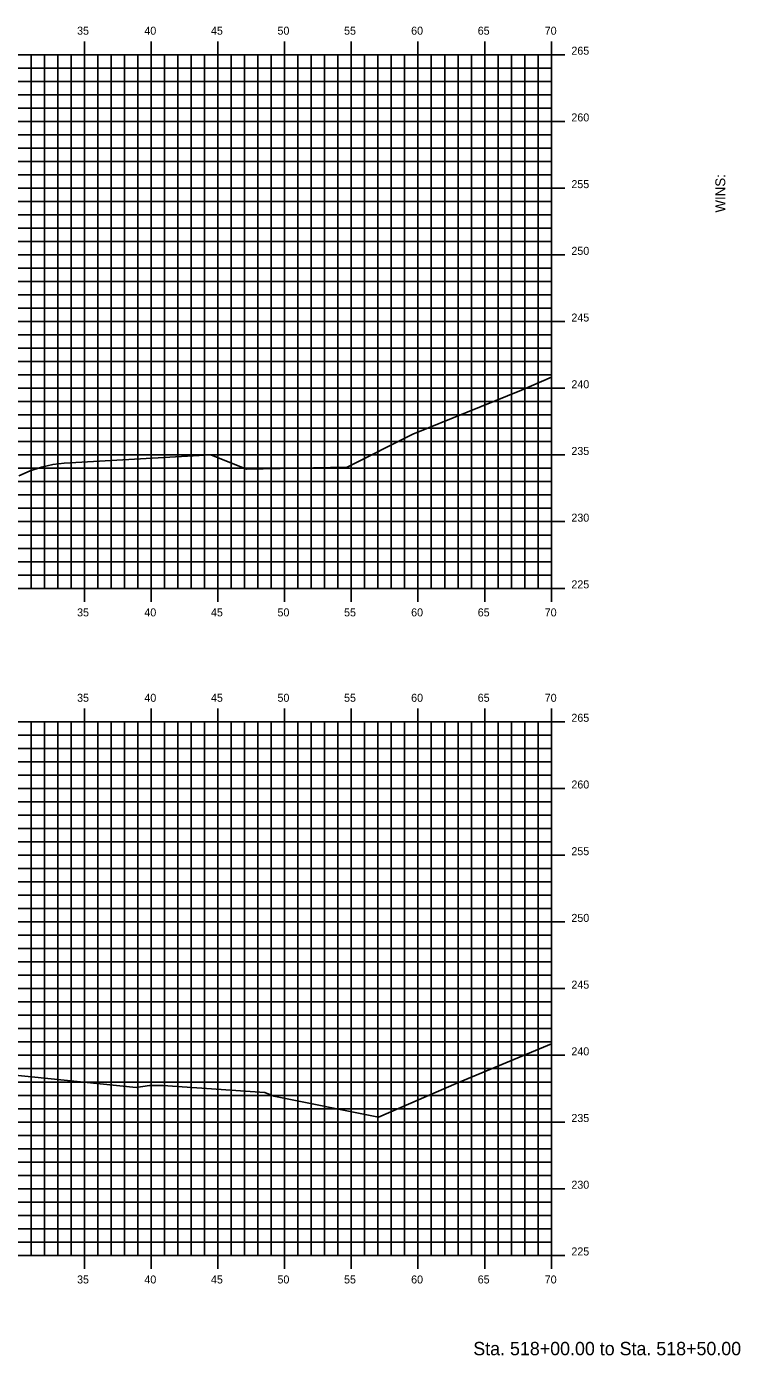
# Model space of a CAD drawing. Extents: x 1170543 to 1177585, y 609599 to 610623.
# Drawn here: x 1174205.2 to 1174258.7, y 610270.3 to 610369.9 of the extents above; entities that cross this region are included whole.
import ezdxf

# ---------------------------------------------------------------- set-up
doc = ezdxf.new("R2010")
doc.units = 0
for name, color, linetype in [('BORDER', 7, 'Continuous'), ('H_V ANNOTATION', 7, 'Continuous'), ('MAJOR', 7, 'Continuous'), ('MINOR', 7, 'Continuous'), ('S_Roadway_Centerline', 7, 'Continuous')]:
    doc.layers.add(name, color=color, linetype=linetype)

msp = doc.modelspace()

# ---------------------------------------------------------------- linework, layer by layer
at = {"layer": 'MAJOR'}
for p, q in [((1174209.576, 610368.803), (1174209.576, 610367.801)), ((1174214.576, 610368.803), (1174214.576, 610367.801)), ((1174219.576, 610368.803), (1174219.576, 610367.801)), ((1174224.576, 610368.803), (1174224.576, 610367.801)), ((1174229.576, 610368.803), (1174229.576, 610367.801)), ((1174234.576, 610368.803), (1174234.576, 610367.801)), ((1174239.576, 610368.803), (1174239.576, 610367.801)), ((1174244.576, 610368.803), (1174244.576, 610367.801)), ((1174104.576, 610367.801), (1174244.576, 610367.801)), ((1174104.576, 610367.801), (1174244.576, 610367.801)), ((1174209.576, 610327.801), (1174209.576, 610367.801)), ((1174214.576, 610327.801), (1174214.576, 610367.801)), ((1174219.576, 610327.801), (1174219.576, 610367.801)), ((1174224.576, 610327.801), (1174224.576, 610367.801)), ((1174229.576, 610327.801), (1174229.576, 610367.801)), ((1174234.576, 610327.801), (1174234.576, 610367.801)), ((1174239.576, 610327.801), (1174239.576, 610367.801)), ((1174245.578, 610367.801), (1174243.574, 610367.801)), ((1174244.576, 610327.801), (1174244.576, 610367.801)), ((1174244.576, 610327.801), (1174244.576, 610367.801)), ((1174104.576, 610362.801), (1174244.576, 610362.801)), ((1174245.578, 610362.801), (1174243.574, 610362.801)), ((1174104.576, 610357.801), (1174244.576, 610357.801)), ((1174245.578, 610357.801), (1174243.574, 610357.801)), ((1174104.576, 610352.801), (1174244.576, 610352.801)), ((1174245.578, 610352.801), (1174243.574, 610352.801)), ((1174104.576, 610347.801), (1174244.576, 610347.801)), ((1174245.578, 610347.801), (1174243.574, 610347.801)), ((1174104.576, 610342.801), (1174244.576, 610342.801)), ((1174245.578, 610342.801), (1174243.574, 610342.801)), ((1174104.576, 610337.801), (1174244.576, 610337.801)), ((1174245.578, 610337.801), (1174243.574, 610337.801)), ((1174104.576, 610332.801), (1174244.576, 610332.801)), ((1174245.578, 610332.801), (1174243.574, 610332.801)), ((1174104.576, 610327.801), (1174244.576, 610327.801)), ((1174104.576, 610327.801), (1174244.576, 610327.801)), ((1174209.576, 610326.799), (1174209.576, 610327.801)), ((1174214.576, 610326.799), (1174214.576, 610327.801)), ((1174219.576, 610326.799), (1174219.576, 610327.801)), ((1174224.576, 610326.799), (1174224.576, 610327.801)), ((1174229.576, 610326.799), (1174229.576, 610327.801)), ((1174234.576, 610326.799), (1174234.576, 610327.801)), ((1174239.576, 610326.799), (1174239.576, 610327.801)), ((1174245.578, 610327.801), (1174243.574, 610327.801)), ((1174244.576, 610326.799), (1174244.576, 610327.801)), ((1174209.576, 610318.803), (1174209.576, 610317.801)), ((1174214.576, 610318.803), (1174214.576, 610317.801)), ((1174219.576, 610318.803), (1174219.576, 610317.801)), ((1174224.576, 610318.803), (1174224.576, 610317.801)), ((1174229.576, 610318.803), (1174229.576, 610317.801)), ((1174234.576, 610318.803), (1174234.576, 610317.801)), ((1174239.576, 610318.803), (1174239.576, 610317.801)), ((1174244.576, 610318.803), (1174244.576, 610317.801)), ((1174104.576, 610317.801), (1174244.576, 610317.801)), ((1174104.576, 610317.801), (1174244.576, 610317.801)), ((1174209.576, 610277.801), (1174209.576, 610317.801)), ((1174214.576, 610277.801), (1174214.576, 610317.801)), ((1174219.576, 610277.801), (1174219.576, 610317.801)), ((1174224.576, 610277.801), (1174224.576, 610317.801)), ((1174229.576, 610277.801), (1174229.576, 610317.801)), ((1174234.576, 610277.801), (1174234.576, 610317.801)), ((1174239.576, 610277.801), (1174239.576, 610317.801)), ((1174245.578, 610317.801), (1174243.574, 610317.801)), ((1174244.576, 610277.801), (1174244.576, 610317.801)), ((1174244.576, 610277.801), (1174244.576, 610317.801)), ((1174104.576, 610312.801), (1174244.576, 610312.801)), ((1174245.578, 610312.801), (1174243.574, 610312.801)), ((1174104.576, 610307.801), (1174244.576, 610307.801)), ((1174245.578, 610307.801), (1174243.574, 610307.801)), ((1174104.576, 610302.801), (1174244.576, 610302.801)), ((1174245.578, 610302.801), (1174243.574, 610302.801)), ((1174104.576, 610297.801), (1174244.576, 610297.801)), ((1174245.578, 610297.801), (1174243.574, 610297.801)), ((1174104.576, 610292.801), (1174244.576, 610292.801)), ((1174245.578, 610292.801), (1174243.574, 610292.801)), ((1174104.576, 610287.801), (1174244.576, 610287.801)), ((1174245.578, 610287.801), (1174243.574, 610287.801)), ((1174104.576, 610282.801), (1174244.576, 610282.801)), ((1174245.578, 610282.801), (1174243.574, 610282.801)), ((1174104.576, 610277.801), (1174244.576, 610277.801)), ((1174104.576, 610277.801), (1174244.576, 610277.801)), ((1174209.576, 610276.799), (1174209.576, 610277.801)), ((1174214.576, 610276.799), (1174214.576, 610277.801)), ((1174219.576, 610276.799), (1174219.576, 610277.801)), ((1174224.576, 610276.799), (1174224.576, 610277.801)), ((1174229.576, 610276.799), (1174229.576, 610277.801)), ((1174234.576, 610276.799), (1174234.576, 610277.801)), ((1174239.576, 610276.799), (1174239.576, 610277.801)), ((1174245.578, 610277.801), (1174243.574, 610277.801)), ((1174244.576, 610276.799), (1174244.576, 610277.801))]:
    msp.add_line(p, q, dxfattribs=at)
at = {"layer": 'MINOR'}
for p, q in [((1174205.576, 610327.801), (1174205.576, 610367.801)), ((1174206.576, 610327.801), (1174206.576, 610367.801)), ((1174207.576, 610327.801), (1174207.576, 610367.801)), ((1174208.576, 610327.801), (1174208.576, 610367.801)), ((1174210.576, 610327.801), (1174210.576, 610367.801)), ((1174211.576, 610327.801), (1174211.576, 610367.801)), ((1174212.576, 610327.801), (1174212.576, 610367.801)), ((1174213.576, 610327.801), (1174213.576, 610367.801)), ((1174215.576, 610327.801), (1174215.576, 610367.801)), ((1174216.576, 610327.801), (1174216.576, 610367.801)), ((1174217.576, 610327.801), (1174217.576, 610367.801)), ((1174218.576, 610327.801), (1174218.576, 610367.801)), ((1174220.576, 610327.801), (1174220.576, 610367.801)), ((1174221.576, 610327.801), (1174221.576, 610367.801)), ((1174222.576, 610327.801), (1174222.576, 610367.801)), ((1174223.576, 610327.801), (1174223.576, 610367.801)), ((1174225.576, 610327.801), (1174225.576, 610367.801)), ((1174226.576, 610327.801), (1174226.576, 610367.801)), ((1174227.576, 610327.801), (1174227.576, 610367.801)), ((1174228.576, 610327.801), (1174228.576, 610367.801)), ((1174230.576, 610327.801), (1174230.576, 610367.801)), ((1174231.576, 610327.801), (1174231.576, 610367.801)), ((1174232.576, 610327.801), (1174232.576, 610367.801)), ((1174233.576, 610327.801), (1174233.576, 610367.801)), ((1174235.576, 610327.801), (1174235.576, 610367.801)), ((1174236.576, 610327.801), (1174236.576, 610367.801)), ((1174237.576, 610327.801), (1174237.576, 610367.801)), ((1174238.576, 610327.801), (1174238.576, 610367.801)), ((1174240.576, 610327.801), (1174240.576, 610367.801)), ((1174241.576, 610327.801), (1174241.576, 610367.801)), ((1174242.576, 610327.801), (1174242.576, 610367.801)), ((1174243.576, 610327.801), (1174243.576, 610367.801)), ((1174104.576, 610366.801), (1174244.576, 610366.801)), ((1174244.576, 610366.801), (1174243.574, 610366.801)), ((1174104.576, 610365.801), (1174244.576, 610365.801)), ((1174244.576, 610365.801), (1174243.574, 610365.801)), ((1174104.576, 610364.801), (1174244.576, 610364.801)), ((1174244.576, 610364.801), (1174243.574, 610364.801)), ((1174104.576, 610363.801), (1174244.576, 610363.801)), ((1174244.576, 610363.801), (1174243.574, 610363.801)), ((1174104.576, 610361.801), (1174244.576, 610361.801)), ((1174244.576, 610361.801), (1174243.574, 610361.801)), ((1174104.576, 610360.801), (1174244.576, 610360.801)), ((1174244.576, 610360.801), (1174243.574, 610360.801)), ((1174104.576, 610359.801), (1174244.576, 610359.801)), ((1174244.576, 610359.801), (1174243.574, 610359.801)), ((1174104.576, 610358.801), (1174244.576, 610358.801)), ((1174244.576, 610358.801), (1174243.574, 610358.801)), ((1174104.576, 610356.801), (1174244.576, 610356.801)), ((1174244.576, 610356.801), (1174243.574, 610356.801)), ((1174104.576, 610355.801), (1174244.576, 610355.801)), ((1174244.576, 610355.801), (1174243.574, 610355.801)), ((1174104.576, 610354.801), (1174244.576, 610354.801)), ((1174244.576, 610354.801), (1174243.574, 610354.801)), ((1174104.576, 610353.801), (1174244.576, 610353.801)), ((1174244.576, 610353.801), (1174243.574, 610353.801)), ((1174104.576, 610351.801), (1174244.576, 610351.801)), ((1174244.576, 610351.801), (1174243.574, 610351.801)), ((1174104.576, 610350.801), (1174244.576, 610350.801)), ((1174244.576, 610350.801), (1174243.574, 610350.801)), ((1174104.576, 610349.801), (1174244.576, 610349.801)), ((1174244.576, 610349.801), (1174243.574, 610349.801)), ((1174104.576, 610348.801), (1174244.576, 610348.801)), ((1174244.576, 610348.801), (1174243.574, 610348.801)), ((1174104.576, 610346.801), (1174244.576, 610346.801)), ((1174244.576, 610346.801), (1174243.574, 610346.801)), ((1174104.576, 610345.801), (1174244.576, 610345.801)), ((1174244.576, 610345.801), (1174243.574, 610345.801)), ((1174104.576, 610344.801), (1174244.576, 610344.801)), ((1174244.576, 610344.801), (1174243.574, 610344.801)), ((1174104.576, 610343.801), (1174244.576, 610343.801)), ((1174244.576, 610343.801), (1174243.574, 610343.801)), ((1174104.576, 610341.801), (1174244.576, 610341.801)), ((1174244.576, 610341.801), (1174243.574, 610341.801)), ((1174104.576, 610340.801), (1174244.576, 610340.801)), ((1174244.576, 610340.801), (1174243.574, 610340.801)), ((1174104.576, 610339.801), (1174244.576, 610339.801)), ((1174244.576, 610339.801), (1174243.574, 610339.801)), ((1174104.576, 610338.801), (1174244.576, 610338.801)), ((1174244.576, 610338.801), (1174243.574, 610338.801)), ((1174104.576, 610336.801), (1174244.576, 610336.801)), ((1174244.576, 610336.801), (1174243.574, 610336.801)), ((1174104.576, 610335.801), (1174244.576, 610335.801)), ((1174244.576, 610335.801), (1174243.574, 610335.801)), ((1174104.576, 610334.801), (1174244.576, 610334.801)), ((1174244.576, 610334.801), (1174243.574, 610334.801)), ((1174104.576, 610333.801), (1174244.576, 610333.801)), ((1174244.576, 610333.801), (1174243.574, 610333.801)), ((1174104.576, 610331.801), (1174244.576, 610331.801)), ((1174244.576, 610331.801), (1174243.574, 610331.801)), ((1174104.576, 610330.801), (1174244.576, 610330.801)), ((1174244.576, 610330.801), (1174243.574, 610330.801)), ((1174104.576, 610329.801), (1174244.576, 610329.801)), ((1174244.576, 610329.801), (1174243.574, 610329.801)), ((1174104.576, 610328.801), (1174244.576, 610328.801)), ((1174244.576, 610328.801), (1174243.574, 610328.801)), ((1174205.576, 610277.801), (1174205.576, 610317.801)), ((1174206.576, 610277.801), (1174206.576, 610317.801)), ((1174207.576, 610277.801), (1174207.576, 610317.801)), ((1174208.576, 610277.801), (1174208.576, 610317.801)), ((1174210.576, 610277.801), (1174210.576, 610317.801)), ((1174211.576, 610277.801), (1174211.576, 610317.801)), ((1174212.576, 610277.801), (1174212.576, 610317.801)), ((1174213.576, 610277.801), (1174213.576, 610317.801)), ((1174215.576, 610277.801), (1174215.576, 610317.801)), ((1174216.576, 610277.801), (1174216.576, 610317.801)), ((1174217.576, 610277.801), (1174217.576, 610317.801)), ((1174218.576, 610277.801), (1174218.576, 610317.801)), ((1174220.576, 610277.801), (1174220.576, 610317.801)), ((1174221.576, 610277.801), (1174221.576, 610317.801)), ((1174222.576, 610277.801), (1174222.576, 610317.801)), ((1174223.576, 610277.801), (1174223.576, 610317.801)), ((1174225.576, 610277.801), (1174225.576, 610317.801)), ((1174226.576, 610277.801), (1174226.576, 610317.801)), ((1174227.576, 610277.801), (1174227.576, 610317.801)), ((1174228.576, 610277.801), (1174228.576, 610317.801)), ((1174230.576, 610277.801), (1174230.576, 610317.801)), ((1174231.576, 610277.801), (1174231.576, 610317.801)), ((1174232.576, 610277.801), (1174232.576, 610317.801)), ((1174233.576, 610277.801), (1174233.576, 610317.801)), ((1174235.576, 610277.801), (1174235.576, 610317.801)), ((1174236.576, 610277.801), (1174236.576, 610317.801)), ((1174237.576, 610277.801), (1174237.576, 610317.801)), ((1174238.576, 610277.801), (1174238.576, 610317.801)), ((1174240.576, 610277.801), (1174240.576, 610317.801)), ((1174241.576, 610277.801), (1174241.576, 610317.801)), ((1174242.576, 610277.801), (1174242.576, 610317.801)), ((1174243.576, 610277.801), (1174243.576, 610317.801)), ((1174104.576, 610316.801), (1174244.576, 610316.801)), ((1174244.576, 610316.801), (1174243.574, 610316.801)), ((1174104.576, 610315.801), (1174244.576, 610315.801)), ((1174244.576, 610315.801), (1174243.574, 610315.801)), ((1174104.576, 610314.801), (1174244.576, 610314.801)), ((1174244.576, 610314.801), (1174243.574, 610314.801)), ((1174104.576, 610313.801), (1174244.576, 610313.801)), ((1174244.576, 610313.801), (1174243.574, 610313.801)), ((1174104.576, 610311.801), (1174244.576, 610311.801)), ((1174244.576, 610311.801), (1174243.574, 610311.801)), ((1174104.576, 610310.801), (1174244.576, 610310.801)), ((1174244.576, 610310.801), (1174243.574, 610310.801)), ((1174104.576, 610309.801), (1174244.576, 610309.801)), ((1174244.576, 610309.801), (1174243.574, 610309.801)), ((1174104.576, 610308.801), (1174244.576, 610308.801)), ((1174244.576, 610308.801), (1174243.574, 610308.801)), ((1174104.576, 610306.801), (1174244.576, 610306.801)), ((1174244.576, 610306.801), (1174243.574, 610306.801)), ((1174104.576, 610305.801), (1174244.576, 610305.801)), ((1174244.576, 610305.801), (1174243.574, 610305.801)), ((1174104.576, 610304.801), (1174244.576, 610304.801)), ((1174244.576, 610304.801), (1174243.574, 610304.801)), ((1174104.576, 610303.801), (1174244.576, 610303.801)), ((1174244.576, 610303.801), (1174243.574, 610303.801)), ((1174104.576, 610301.801), (1174244.576, 610301.801)), ((1174244.576, 610301.801), (1174243.574, 610301.801)), ((1174104.576, 610300.801), (1174244.576, 610300.801)), ((1174244.576, 610300.801), (1174243.574, 610300.801)), ((1174104.576, 610299.801), (1174244.576, 610299.801)), ((1174244.576, 610299.801), (1174243.574, 610299.801)), ((1174104.576, 610298.801), (1174244.576, 610298.801)), ((1174244.576, 610298.801), (1174243.574, 610298.801)), ((1174104.576, 610296.801), (1174244.576, 610296.801)), ((1174244.576, 610296.801), (1174243.574, 610296.801)), ((1174104.576, 610295.801), (1174244.576, 610295.801)), ((1174244.576, 610295.801), (1174243.574, 610295.801)), ((1174104.576, 610294.801), (1174244.576, 610294.801)), ((1174244.576, 610294.801), (1174243.574, 610294.801)), ((1174104.576, 610293.801), (1174244.576, 610293.801)), ((1174244.576, 610293.801), (1174243.574, 610293.801)), ((1174104.576, 610291.801), (1174244.576, 610291.801)), ((1174244.576, 610291.801), (1174243.574, 610291.801)), ((1174104.576, 610290.801), (1174244.576, 610290.801)), ((1174244.576, 610290.801), (1174243.574, 610290.801)), ((1174104.576, 610289.801), (1174244.576, 610289.801)), ((1174244.576, 610289.801), (1174243.574, 610289.801)), ((1174104.576, 610288.801), (1174244.576, 610288.801)), ((1174244.576, 610288.801), (1174243.574, 610288.801)), ((1174104.576, 610286.801), (1174244.576, 610286.801)), ((1174244.576, 610286.801), (1174243.574, 610286.801)), ((1174104.576, 610285.801), (1174244.576, 610285.801)), ((1174244.576, 610285.801), (1174243.574, 610285.801)), ((1174104.576, 610284.801), (1174244.576, 610284.801)), ((1174244.576, 610284.801), (1174243.574, 610284.801)), ((1174104.576, 610283.801), (1174244.576, 610283.801)), ((1174244.576, 610283.801), (1174243.574, 610283.801)), ((1174104.576, 610281.801), (1174244.576, 610281.801)), ((1174244.576, 610281.801), (1174243.574, 610281.801)), ((1174104.576, 610280.801), (1174244.576, 610280.801)), ((1174244.576, 610280.801), (1174243.574, 610280.801)), ((1174104.576, 610279.801), (1174244.576, 610279.801)), ((1174244.576, 610279.801), (1174243.574, 610279.801)), ((1174104.576, 610278.801), (1174244.576, 610278.801)), ((1174244.576, 610278.801), (1174243.574, 610278.801))]:
    msp.add_line(p, q, dxfattribs=at)
at = {"layer": 'S_Roadway_Centerline'}
for points in [[(1174204.659, 610336.24), (1174205.505, 610336.615), (1174206.351, 610336.897), (1174207.196, 610337.084), (1174207.197, 610337.084), (1174208.043, 610337.176), (1174208.045, 610337.176), (1174219.05, 610337.814), (1174221.724, 610336.744), (1174229.264, 610336.884), (1174234.201, 610339.349), (1174242.342, 610342.664), (1174244.576, 610343.641)], [(1174204.115, 610291.347), (1174213.437, 610290.395), (1174214.436, 610290.539), (1174214.446, 610290.538), (1174215.446, 610290.539), (1174223.086, 610290.007), (1174223.763, 610289.74), (1174231.619, 610288.174), (1174237.435, 610290.695), (1174244.576, 610293.655)]]:
    msp.add_lwpolyline(points, dxfattribs=at)

# ---------------------------------------------------------------- texts
at = {"layer": 'BORDER'}
msp.add_text('WINS:', height=0.7453, rotation=90, dxfattribs=at).set_placement((1174257.611, 610355.969))
at = {"layer": 'H_V ANNOTATION'}
for s, height, p in [('35', 0.6, (1174209.017, 610369.301)), ('40', 0.6, (1174214.062, 610369.301)), ('45', 0.6, (1174219.054, 610369.301)), ('50', 0.6, (1174224.041, 610369.301)), ('55', 0.6, (1174229.033, 610369.301)), ('60', 0.6, (1174234.062, 610369.301)), ('65', 0.6, (1174239.054, 610369.301)), ('70', 0.6, (1174244.078, 610369.301)), ('265', 0.6, (1174246.076, 610367.801)), ('260', 0.6, (1174246.076, 610362.801)), ('255', 0.6, (1174246.076, 610357.801)), ('250', 0.6, (1174246.076, 610352.801)), ('245', 0.6, (1174246.076, 610347.801)), ('240', 0.6, (1174246.076, 610342.801)), ('235', 0.6, (1174246.076, 610337.801)), ('230', 0.6, (1174246.076, 610332.801)), ('225', 0.6, (1174246.076, 610327.801)), ('35', 0.6, (1174209.017, 610325.701)), ('40', 0.6, (1174214.062, 610325.701)), ('45', 0.6, (1174219.054, 610325.701)), ('50', 0.6, (1174224.041, 610325.701)), ('55', 0.6, (1174229.033, 610325.701)), ('60', 0.6, (1174234.062, 610325.701)), ('65', 0.6, (1174239.054, 610325.701)), ('70', 0.6, (1174244.078, 610325.701)), ('35', 0.6, (1174209.017, 610319.301)), ('40', 0.6, (1174214.062, 610319.301)), ('45', 0.6, (1174219.054, 610319.301)), ('50', 0.6, (1174224.041, 610319.301)), ('55', 0.6, (1174229.033, 610319.301)), ('60', 0.6, (1174234.062, 610319.301)), ('65', 0.6, (1174239.054, 610319.301)), ('70', 0.6, (1174244.078, 610319.301)), ('265', 0.6, (1174246.076, 610317.801)), ('260', 0.6, (1174246.076, 610312.801)), ('255', 0.6, (1174246.076, 610307.801)), ('250', 0.6, (1174246.076, 610302.801)), ('245', 0.6, (1174246.076, 610297.801)), ('240', 0.6, (1174246.076, 610292.801)), ('235', 0.6, (1174246.076, 610287.801)), ('230', 0.6, (1174246.076, 610282.801)), ('225', 0.6, (1174246.076, 610277.801)), ('35', 0.6, (1174209.017, 610275.701)), ('40', 0.6, (1174214.062, 610275.701)), ('45', 0.6, (1174219.054, 610275.701)), ('50', 0.6, (1174224.041, 610275.701)), ('55', 0.6, (1174229.033, 610275.701)), ('60', 0.6, (1174234.062, 610275.701)), ('65', 0.6, (1174239.054, 610275.701)), ('70', 0.6, (1174244.078, 610275.701)), ('Sta. 518+00.00 to Sta. 518+50.00', 1.0002, (1174238.722, 610270.321))]:
    msp.add_text(s, height=height, dxfattribs=at).set_placement(p)

doc.saveas('drawing.dxf')
